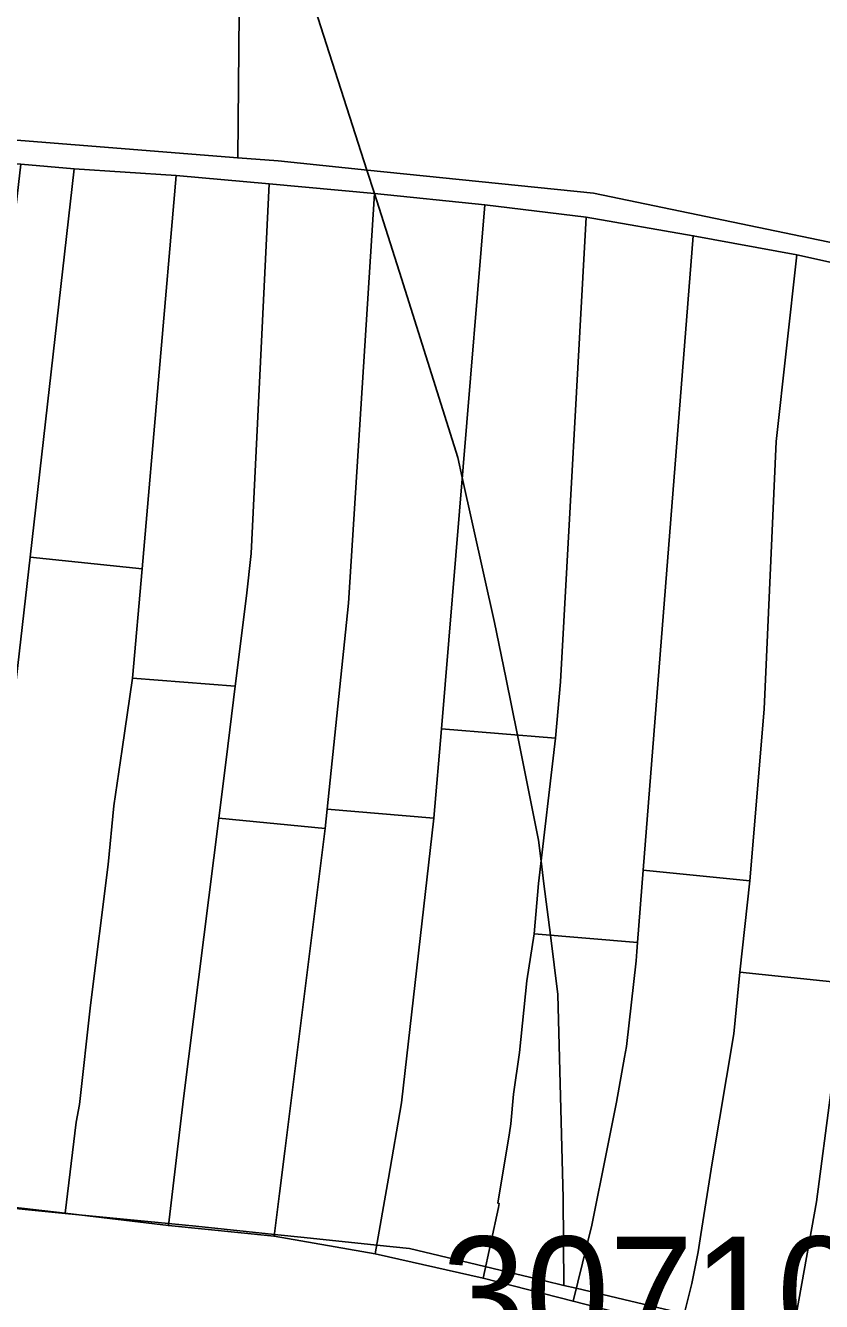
# Model space of a CAD drawing. Extents: x -521939 to -516426, y -1197857 to -1189551.
# Drawn here: x -519744.3 to -519638.4, y -1191802.6 to -1191632.9 of the extents above; entities that cross this region are included whole.
import ezdxf

# ---------------------------------------------------------------- set-up
doc = ezdxf.new("R2010")
doc.units = 0
for name, color, linetype in [('95590013', 7, 'Continuous'), ('95640013', 7, 'Continuous'), ('95660013', 7, 'Continuous')]:
    doc.layers.add(name, color=color, linetype=linetype)

msp = doc.modelspace()

# ---------------------------------------------------------------- linework, layer by layer
at = {"layer": '95590013'}
for points in [[(-519752.76, -1191719.39), (-519744.88, -1191651.4), (-519737.81, -1191651.98), (-519743.66, -1191703.64), (-519745.51, -1191720)], [(-519724.23, -1191652.91), (-519728.77, -1191705.16), (-519743.66, -1191703.64), (-519737.81, -1191651.98)], [(-519730.03, -1191719.73), (-519728.77, -1191705.16), (-519724.23, -1191652.91), (-519711.85, -1191654), (-519714.26, -1191703.14), (-519714.86, -1191708.76), (-519716.37, -1191720.78)], [(-519701.29, -1191709.73), (-519704.16, -1191737.11), (-519704.43, -1191739.71), (-519718.57, -1191738.32), (-519717.6, -1191730.58), (-519716.37, -1191720.78), (-519714.86, -1191708.76), (-519714.26, -1191703.14), (-519711.85, -1191654), (-519697.86, -1191655.3)], [(-519704.16, -1191737.11), (-519701.29, -1191709.73), (-519697.86, -1191655.3), (-519683.18, -1191656.8), (-519688.96, -1191726.45), (-519689.96, -1191738.31)], [(-519688.96, -1191726.45), (-519683.18, -1191656.8), (-519669.7, -1191658.43), (-519673.11, -1191720.2), (-519673.76, -1191727.71)], [(-519676.61, -1191753.69), (-519676.04, -1191747.01), (-519673.76, -1191727.71), (-519673.11, -1191720.2), (-519669.7, -1191658.43), (-519655.45, -1191660.89), (-519662.12, -1191745.22), (-519662.88, -1191754.84)], [(-519644.42, -1191688.23), (-519646, -1191723.83), (-519647.91, -1191746.66), (-519662.12, -1191745.22), (-519655.45, -1191660.89), (-519641.67, -1191663.45)], [(-519649.25, -1191758.78), (-519647.91, -1191746.66), (-519646, -1191723.83), (-519644.42, -1191688.23), (-519641.67, -1191663.45), (-519628.05, -1191666.43), (-519629.73, -1191684.59), (-519629.89, -1191715.18), (-519633.71, -1191747.31), (-519634.59, -1191755.32), (-519635.24, -1191760.25)]]:
    msp.add_lwpolyline(points, close=True, dxfattribs=at)
at = {"layer": '95640013'}
for points in [[(-519735.22, -1191530.23), (-519635.6, -1191540.05), (-519635.16, -1191577.68), (-519634.2, -1191658.3), (-519634.15, -1191662.4), (-519668.73, -1191655.24), (-519698.78, -1191652.19), (-519710.66, -1191650.95), (-519716.05, -1191650.55), (-519715.69, -1191611.93), (-519723.45, -1191611.79), (-519723.46, -1191611.91), (-519731.64, -1191611.91), (-519732.85, -1191580.32), (-519725.13, -1191580.39), (-519725.04, -1191580.04), (-519715.55, -1191580.06), (-519715.49, -1191553.35), (-519715.29, -1191542.68), (-519714.76, -1191542.68), (-519714.79, -1191538.03), (-519721.65, -1191537.98), (-519733.69, -1191537.84)], [(-519715.29, -1191542.68), (-519715.49, -1191553.35), (-519715.55, -1191580.06), (-519725.04, -1191580.04), (-519725.13, -1191580.39), (-519732.85, -1191580.32), (-519731.64, -1191611.91), (-519723.46, -1191611.91), (-519723.45, -1191611.79), (-519715.69, -1191611.93), (-519716.05, -1191650.55), (-519759.34, -1191647.09), (-519762.65, -1191643.76), (-519765.6, -1191537.51), (-519733.69, -1191537.84), (-519733.69, -1191542.5)], [(-519738.98, -1191790.84), (-519753.35, -1191789.21), (-519752.68, -1191783.28), (-519745.51, -1191720), (-519743.66, -1191703.64), (-519728.77, -1191705.16), (-519730.03, -1191719.73), (-519731.42, -1191729.17), (-519732.52, -1191736.67), (-519733.28, -1191744.47), (-519735.63, -1191763.18), (-519737.11, -1191776.38), (-519737.53, -1191778.75)], [(-519725.26, -1191792.48), (-519738.98, -1191790.84), (-519737.53, -1191778.75), (-519737.11, -1191776.38), (-519735.63, -1191763.18), (-519733.28, -1191744.47), (-519732.52, -1191736.67), (-519731.42, -1191729.17), (-519730.03, -1191719.73), (-519716.37, -1191720.78), (-519717.6, -1191730.58), (-519718.57, -1191738.32), (-519723.24, -1191775.6), (-519724.72, -1191787.94)], [(-519681.35, -1191790.08), (-519683.4, -1191799.48), (-519697.75, -1191796.23), (-519696.01, -1191786.2), (-519694.26, -1191776.17), (-519689.96, -1191738.31), (-519688.96, -1191726.45), (-519673.76, -1191727.71), (-519676.04, -1191747.01), (-519676.61, -1191753.69), (-519677.61, -1191759.94), (-519678.56, -1191769.48), (-519679.34, -1191775.02), (-519679.71, -1191778.95), (-519679.91, -1191780.15), (-519681.44, -1191789.52), (-519681.25, -1191789.55)], [(-519697.75, -1191796.23), (-519711.2, -1191793.91), (-519710.49, -1191788.24), (-519709.79, -1191782.6), (-519704.43, -1191739.71), (-519704.16, -1191737.11), (-519689.96, -1191738.31), (-519694.26, -1191776.17), (-519696.01, -1191786.2)], [(-519709.79, -1191782.6), (-519710.49, -1191788.24), (-519711.2, -1191793.91), (-519725.26, -1191792.48), (-519724.72, -1191787.94), (-519723.24, -1191775.6), (-519718.57, -1191738.32), (-519704.43, -1191739.71)], [(-519671.44, -1191802.55), (-519668.93, -1191792.41), (-519666.95, -1191782.49), (-519665.67, -1191776.07), (-519664.59, -1191770.1), (-519664.34, -1191768.7), (-519663.05, -1191757.28), (-519662.96, -1191756.04), (-519662.88, -1191754.84), (-519662.12, -1191745.22), (-519647.91, -1191746.66), (-519649.25, -1191758.78), (-519650.07, -1191767.01), (-519652.93, -1191784.14), (-519654.45, -1191793.69), (-519654.82, -1191795.99), (-519655.66, -1191800.17), (-519657.16, -1191806.23)], [(-519627.98, -1191813.98), (-519642.75, -1191809.97), (-519641.7, -1191804.15), (-519639.04, -1191789.31), (-519635.24, -1191760.25), (-519634.59, -1191755.32), (-519633.71, -1191747.31), (-519619.89, -1191748.65), (-519622.63, -1191777.76), (-519624.59, -1191792.44), (-519627.08, -1191808.26)], [(-519664.34, -1191768.7), (-519664.59, -1191770.1), (-519665.67, -1191776.07), (-519666.95, -1191782.49), (-519668.93, -1191792.41), (-519671.44, -1191802.55), (-519683.4, -1191799.48), (-519681.35, -1191790.08), (-519681.25, -1191789.55), (-519681.44, -1191789.52), (-519679.91, -1191780.15), (-519679.71, -1191778.95), (-519679.34, -1191775.02), (-519678.56, -1191769.48), (-519677.61, -1191759.94), (-519676.61, -1191753.69), (-519662.88, -1191754.84), (-519662.96, -1191756.04), (-519663.05, -1191757.28)], [(-519635.24, -1191760.25), (-519639.04, -1191789.31), (-519641.7, -1191804.15), (-519642.75, -1191809.97), (-519657.16, -1191806.23), (-519655.66, -1191800.17), (-519654.82, -1191795.99), (-519654.45, -1191793.69), (-519652.93, -1191784.14), (-519650.07, -1191767.01), (-519649.25, -1191758.78)]]:
    msp.add_lwpolyline(points, close=True, dxfattribs=at)
for points in [[(-519628.05, -1191666.43), (-519641.67, -1191663.45), (-519655.45, -1191660.89), (-519669.7, -1191658.43), (-519683.18, -1191656.8), (-519697.86, -1191655.3), (-519711.85, -1191654), (-519724.23, -1191652.91), (-519737.81, -1191651.98), (-519744.88, -1191651.4), (-519752.06, -1191650.85), (-519763.68, -1191649.71), (-519765.64, -1191649.52), (-519765.78, -1191644.8), (-519759.34, -1191647.09), (-519716.05, -1191650.55), (-519710.66, -1191650.95), (-519698.78, -1191652.19), (-519668.73, -1191655.24), (-519634.15, -1191662.4)], [(-519753.35, -1191789.21), (-519738.98, -1191790.84), (-519725.26, -1191792.48), (-519711.2, -1191793.91), (-519697.75, -1191796.23), (-519683.4, -1191799.48), (-519671.44, -1191802.55), (-519657.16, -1191806.23)]]:
    msp.add_lwpolyline(points, dxfattribs=at)
at = {"layer": '95660013'}
for points in [[(-519706.13, -1191629.5), (-519698.86, -1191652.18), (-519697.86, -1191655.3), (-519694.24, -1191666.59), (-519686.77, -1191690.39), (-519686.18, -1191693.03), (-519681.87, -1191712.31), (-519680.4, -1191719.62), (-519678.85, -1191727.29), (-519676.04, -1191741.24), (-519675.69, -1191744.04), (-519675.31, -1191747.07), (-519674.46, -1191753.87), (-519673.47, -1191761.77), (-519672.77, -1191788.83), (-519672.67, -1191800.43), (-519675.21, -1191799.82), (-519683.17, -1191797.93), (-519693.18, -1191795.55), (-519697.55, -1191795.09), (-519707.19, -1191794.08), (-519711.17, -1191793.66), (-519721.62, -1191792.56), (-519725.23, -1191792.21), (-519737.17, -1191791.04), (-519738.98, -1191790.86), (-519750.51, -1191789.74)], [(-519706.13, -1191629.5), (-519698.86, -1191652.18), (-519697.86, -1191655.3), (-519694.24, -1191666.59), (-519686.77, -1191690.39), (-519686.18, -1191693.03), (-519681.87, -1191712.31), (-519680.4, -1191719.62), (-519678.85, -1191727.29), (-519676.04, -1191741.24), (-519675.69, -1191744.04), (-519675.31, -1191747.07), (-519674.46, -1191753.87), (-519673.47, -1191761.77), (-519672.77, -1191788.83), (-519672.67, -1191800.43), (-519671.01, -1191800.82), (-519656.66, -1191804.2)], [(-519750.51, -1191789.74), (-519738.98, -1191790.86), (-519737.17, -1191791.04), (-519725.23, -1191792.21), (-519721.62, -1191792.56), (-519711.17, -1191793.66), (-519707.19, -1191794.08), (-519697.55, -1191795.09), (-519693.18, -1191795.55), (-519683.17, -1191797.93), (-519675.21, -1191799.82), (-519672.67, -1191800.43), (-519671.01, -1191800.82), (-519656.66, -1191804.2)]]:
    msp.add_lwpolyline(points, dxfattribs=at)

# ---------------------------------------------------------------- texts
msp.add_text('30710/III.', height=15, dxfattribs=at).set_placement((-519688.92, -1191808.95))

doc.saveas('drawing.dxf')
